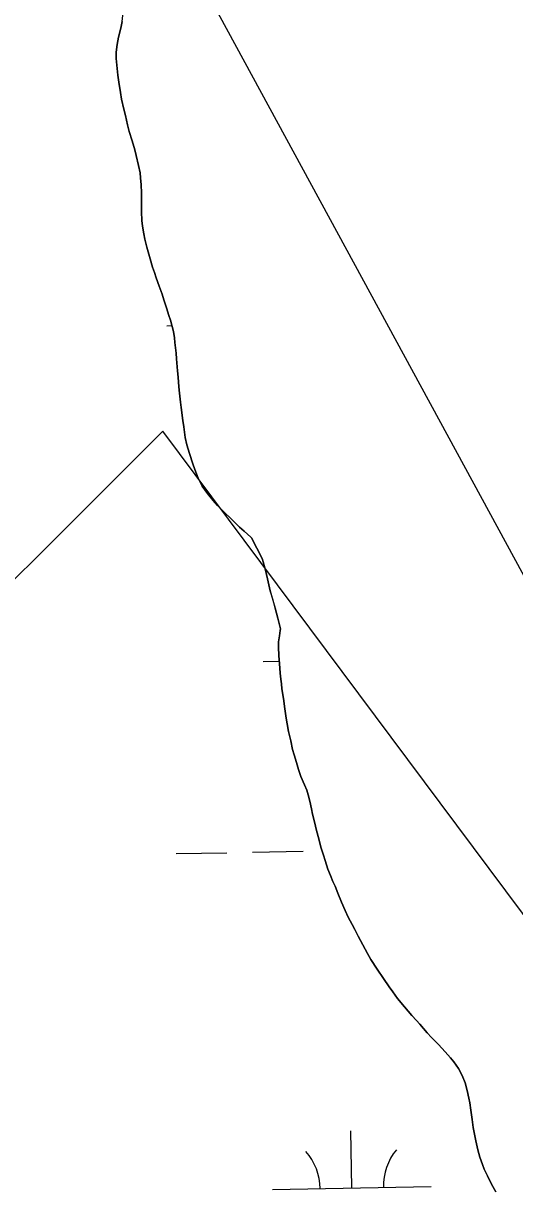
# Model space of a CAD drawing. Extents: x 3914892 to 3953151, y 242587 to 268572.
# Drawn here: x 3943150 to 3943460, y 254669 to 255404 of the extents above; entities that cross this region are included whole.
import ezdxf

# ---------------------------------------------------------------- set-up
doc = ezdxf.new("R2010")
doc.units = 0
for name, color, linetype in [('V-TOPO-SHOR', 7, 'Continuous'), ('V-UTIL-LINE', 7, 'Continuous'), ('V-WETL-SWMP', 7, 'Continuous')]:
    doc.layers.add(name, color=color, linetype=linetype)

msp = doc.modelspace()

# ---------------------------------------------------------------- linework, layer by layer
at = {"layer": 'V-TOPO-SHOR'}
for points in [[(3943209.54, 255371.3), (3943208.84, 255377.67), (3943208.51, 255381.95), (3943208.56, 255385.97), (3943209.02, 255390.77), (3943209.99, 255395.29), (3943211.36, 255400.98), (3943212.19, 255405.12), (3943213.2, 255412.63), (3943213.27, 255417.43), (3943212.79, 255420.42), (3943211.93, 255424.58), (3943210.19, 255430.05), (3943208.81, 255433.31)], [(3943293.83, 255079.88), (3943293.33, 255080.3), (3943289.11, 255084.12), (3943286.29, 255086.62), (3943281.29, 255091.48), (3943276.17, 255096.48), (3943272.33, 255100.29), (3943269.65, 255103.31), (3943265.95, 255107.9), (3943262.77, 255112.48), (3943260.24, 255117.45), (3943258.1, 255122.92), (3943256.73, 255126.44), (3943254.61, 255132.96), (3943252.99, 255138.43), (3943252.02, 255143.11), (3943251.07, 255149.74), (3943250.48, 255153.89), (3943249.42, 255161.95), (3943249.07, 255165.33), (3943248.37, 255171.04), (3943248.04, 255175.07), (3943247.6, 255181.17), (3943247.13, 255185.2), (3943246.58, 255192.6), (3943246.37, 255196.23), (3943245.55, 255202.86), (3943245.2, 255205.85), (3943244.61, 255209.87), (3943242.76, 255217.03), (3943241.76, 255220.03), (3943240.14, 255224.85), (3943238.52, 255229.93), (3943237.4, 255233.32), (3943235.52, 255238.4), (3943233.77, 255243.61), (3943232.65, 255247), (3943231.4, 255250.52), (3943229.92, 255255.73), (3943227.81, 255263.02), (3943226.58, 255268.09), (3943225.84, 255271.35), (3943225, 255276.29), (3943224.66, 255279.92), (3943224.34, 255285.37), (3943224.39, 255288.74), (3943224.46, 255293.93), (3943224.5, 255297.17), (3943224.31, 255302.24), (3943223.72, 255306.65), (3943223.5, 255309.77), (3943222.53, 255314.45), (3943221.05, 255320.7), (3943220.2, 255324.34), (3943218.58, 255329.94), (3943216.72, 255335.93), (3943215.6, 255340.09), (3943214.26, 255345.95), (3943213.27, 255349.98), (3943211.93, 255356.23), (3943211.21, 255360.39), (3943210.13, 255366.89), (3943209.54, 255371.3)], [(3943311.99, 255022.52), (3943310.4, 255029.28), (3943308.66, 255035.53), (3943307.31, 255040.61), (3943305.57, 255046.47), (3943304.21, 255052.2), (3943302.88, 255058.7), (3943301.14, 255064.69), (3943300.39, 255066.9), (3943293.83, 255079.88)], [(3943328.7, 254920.94), (3943327.18, 254924.2), (3943324.92, 254929.42), (3943323.29, 254933.98), (3943322.05, 254938.28), (3943320.56, 254943.1), (3943319.7, 254946.48), (3943318.47, 254952.08), (3943316.99, 254957.8), (3943316.28, 254962.61), (3943315.68, 254966.25), (3943314.72, 254972.1), (3943313.9, 254978.73), (3943312.94, 254984.71), (3943312.6, 254987.82), (3943312.25, 254990.81), (3943311.91, 254994.71), (3943311.34, 255000.68), (3943310.89, 255005.62), (3943310.83, 255011.19), (3943310.87, 255014.3), (3943311.31, 255018.06), (3943311.88, 255021.55), (3943311.99, 255022.52)], [(3943447.76, 254667.73), (3943444.97, 254672.69), (3943442.45, 254677.91), (3943440.43, 254682.09), (3943439.3, 254685.09), (3943437.67, 254689.65), (3943436.31, 254694.34), (3943435.09, 254699.93), (3943433.99, 254705.14), (3943433.51, 254708.26), (3943432.8, 254713.45), (3943431.98, 254719.3), (3943431.26, 254723.85), (3943430.78, 254726.84), (3943429.68, 254731.65), (3943428.31, 254736.47), (3943426.56, 254741.03), (3943424.28, 254745.47), (3943421.35, 254749.66), (3943419.19, 254752.29), (3943415.73, 254755.96), (3943411.51, 254760.56), (3943407.29, 254765.03), (3943404.48, 254767.92), (3943399.75, 254773.43), (3943397.71, 254775.66), (3943394.9, 254778.94), (3943390.17, 254784.32), (3943385.83, 254789.7), (3943382.77, 254793.89), (3943380.61, 254797.03), (3943376.92, 254802.14), (3943372.97, 254808.03), (3943369.04, 254814.18), (3943366.88, 254817.96), (3943363.84, 254823.45), (3943361.06, 254828.81), (3943358.78, 254833.12), (3943357.27, 254836.25), (3943354.73, 254840.83), (3943352.71, 254845), (3943350.45, 254850.35), (3943348.19, 254855.96), (3943346.44, 254860.39), (3943345.04, 254863.26), (3943343.54, 254867.17), (3943341.91, 254871.22), (3943340.17, 254876.56), (3943339.17, 254879.94), (3943337.55, 254885.02), (3943336.2, 254890.23), (3943334.71, 254895.44), (3943333.36, 254901.03), (3943332.25, 254905.72), (3943331.52, 254909.1), (3943330.42, 254913.91), (3943329.43, 254917.95), (3943328.7, 254920.94)]]:
    msp.add_lwpolyline(points, dxfattribs=at)
at = {"layer": 'V-UTIL-LINE'}
for points in [[(3937257.7, 266529.84), (3940896.28, 261258.97), (3942305.48, 257189.56), (3945242.89, 251786.95), (3947661.39, 248530.42)], [(3948169.11, 248539.5), (3943237.97, 255147.12), (3942718.96, 254629.2), (3942249.25, 255285.98), (3942181.88, 255241.06)]]:
    msp.add_lwpolyline(points, dxfattribs=at)
at = {"layer": 'V-WETL-SWMP'}
for p, q in [((3943211.36, 255400.98), (3943209.99, 255395.29)), ((3943212.19, 255405.12), (3943211.36, 255400.98)), ((3943209.99, 255395.29), (3943209.02, 255390.77)), ((3943208.56, 255385.97), (3943208.51, 255381.95)), ((3943209.02, 255390.77), (3943208.56, 255385.97)), ((3943208.51, 255381.95), (3943208.84, 255377.67)), ((3943208.84, 255377.67), (3943209.54, 255371.3)), ((3943209.54, 255371.3), (3943210.13, 255366.89)), ((3943210.13, 255366.89), (3943211.21, 255360.39)), ((3943211.21, 255360.39), (3943211.93, 255356.23)), ((3943211.93, 255356.23), (3943213.27, 255349.98)), ((3943213.27, 255349.98), (3943214.26, 255345.95)), ((3943214.26, 255345.95), (3943215.6, 255340.09)), ((3943215.6, 255340.09), (3943216.72, 255335.93)), ((3943216.72, 255335.93), (3943218.58, 255329.94)), ((3943218.58, 255329.94), (3943220.19, 255324.34)), ((3943220.19, 255324.34), (3943221.05, 255320.7)), ((3943221.05, 255320.7), (3943222.53, 255314.45)), ((3943222.53, 255314.45), (3943223.5, 255309.77)), ((3943223.5, 255309.77), (3943223.72, 255306.65)), ((3943223.72, 255306.65), (3943224.31, 255302.23)), ((3943224.31, 255302.23), (3943224.5, 255297.17)), ((3943224.46, 255293.93), (3943224.39, 255288.74)), ((3943224.5, 255297.17), (3943224.46, 255293.93)), ((3943224.39, 255288.74), (3943224.34, 255285.37)), ((3943224.34, 255285.37), (3943224.66, 255279.92)), ((3943224.66, 255279.92), (3943225, 255276.28)), ((3943225, 255276.28), (3943225.84, 255271.34)), ((3943225.84, 255271.34), (3943226.58, 255268.09)), ((3943226.58, 255268.09), (3943227.81, 255263.02)), ((3943227.81, 255263.02), (3943229.92, 255255.73)), ((3943229.92, 255255.73), (3943231.4, 255250.52)), ((3943231.4, 255250.52), (3943232.65, 255247)), ((3943232.65, 255247), (3943233.77, 255243.61)), ((3943233.77, 255243.61), (3943235.52, 255238.4)), ((3943235.52, 255238.4), (3943237.4, 255233.32)), ((3943237.4, 255233.32), (3943238.52, 255229.93)), ((3943238.52, 255229.93), (3943240.14, 255224.85)), ((3943240.14, 255224.85), (3943241.76, 255220.03)), ((3943241.76, 255220.03), (3943242.76, 255217.03)), ((3943242.76, 255217.03), (3943244.61, 255209.87)), ((3943240.38, 255213.56), (3943243.64, 255213.62)), ((3943244.61, 255209.87), (3943245.2, 255205.85)), ((3943245.2, 255205.85), (3943245.55, 255202.86)), ((3943245.55, 255202.86), (3943246.37, 255196.23)), ((3943246.37, 255196.23), (3943246.58, 255192.6)), ((3943246.58, 255192.6), (3943247.13, 255185.2)), ((3943247.13, 255185.2), (3943247.6, 255181.17)), ((3943247.6, 255181.17), (3943248.04, 255175.07)), ((3943248.04, 255175.07), (3943248.37, 255171.04)), ((3943248.37, 255171.04), (3943249.07, 255165.33)), ((3943249.07, 255165.33), (3943249.42, 255161.95)), ((3943249.42, 255161.95), (3943250.48, 255153.89)), ((3943250.48, 255153.89), (3943251.07, 255149.74)), ((3943251.07, 255149.74), (3943252.02, 255143.11)), ((3943252.02, 255143.11), (3943252.99, 255138.43)), ((3943252.99, 255138.43), (3943254.61, 255132.96)), ((3943254.61, 255132.96), (3943256.73, 255126.44)), ((3943256.73, 255126.44), (3943258.1, 255122.92)), ((3943258.1, 255122.92), (3943260.24, 255117.45)), ((3943260.24, 255117.45), (3943262.77, 255112.48)), ((3943262.77, 255112.48), (3943265.95, 255107.9)), ((3943265.95, 255107.9), (3943269.65, 255103.31)), ((3943269.65, 255103.31), (3943272.33, 255100.29)), ((3943272.33, 255100.29), (3943276.17, 255096.48)), ((3943276.17, 255096.48), (3943281.29, 255091.48)), ((3943281.29, 255091.48), (3943286.29, 255086.62)), ((3943286.29, 255086.62), (3943289.11, 255084.12)), ((3943289.11, 255084.12), (3943293.33, 255080.3)), ((3943293.33, 255080.3), (3943293.83, 255079.88)), ((3943293.83, 255079.88), (3943300.39, 255066.9)), ((3943300.39, 255066.9), (3943301.14, 255064.69)), ((3943301.14, 255064.69), (3943302.88, 255058.7)), ((3943302.88, 255058.7), (3943304.21, 255052.19)), ((3943304.21, 255052.19), (3943305.57, 255046.47)), ((3943305.57, 255046.47), (3943307.3, 255040.61)), ((3943307.3, 255040.61), (3943308.66, 255035.53)), ((3943308.66, 255035.53), (3943310.4, 255029.28)), ((3943310.4, 255029.28), (3943311.99, 255022.52)), ((3943311.88, 255021.56), (3943311.31, 255018.06)), ((3943311.99, 255022.52), (3943311.88, 255021.56)), ((3943310.87, 255014.31), (3943310.83, 255011.19)), ((3943310.83, 255011.19), (3943310.89, 255005.61)), ((3943311.31, 255018.06), (3943310.87, 255014.31)), ((3943310.89, 255005.61), (3943311.34, 255000.68)), ((3943301.01, 255002), (3943311.2, 255002.19)), ((3943311.34, 255000.68), (3943311.91, 254994.71)), ((3943311.91, 254994.71), (3943312.25, 254990.81)), ((3943312.25, 254990.81), (3943312.6, 254987.82)), ((3943312.6, 254987.82), (3943312.94, 254984.71)), ((3943312.94, 254984.71), (3943313.9, 254978.73)), ((3943313.9, 254978.73), (3943314.72, 254972.1)), ((3943314.72, 254972.1), (3943315.68, 254966.25)), ((3943315.68, 254966.25), (3943316.28, 254962.61)), ((3943316.28, 254962.61), (3943316.99, 254957.8)), ((3943316.99, 254957.8), (3943318.47, 254952.08)), ((3943318.47, 254952.08), (3943319.7, 254946.48)), ((3943319.7, 254946.48), (3943320.56, 254943.1)), ((3943320.56, 254943.1), (3943322.05, 254938.28)), ((3943322.05, 254938.28), (3943323.29, 254933.98)), ((3943323.29, 254933.98), (3943324.92, 254929.42)), ((3943324.92, 254929.42), (3943327.18, 254924.2)), ((3943327.18, 254924.2), (3943328.7, 254920.94)), ((3943328.7, 254920.94), (3943329.43, 254917.95)), ((3943329.43, 254917.95), (3943330.42, 254913.91)), ((3943330.42, 254913.91), (3943331.52, 254909.1)), ((3943331.52, 254909.1), (3943332.25, 254905.72)), ((3943332.25, 254905.72), (3943333.36, 254901.03)), ((3943333.36, 254901.03), (3943334.71, 254895.44)), ((3943334.71, 254895.44), (3943336.2, 254890.23)), ((3943336.2, 254890.23), (3943337.55, 254885.02)), ((3943246.33, 254880.94), (3943278.32, 254881.51)), ((3943294.32, 254881.79), (3943326.32, 254882.37)), ((3943337.55, 254885.02), (3943339.17, 254879.94)), ((3943339.17, 254879.94), (3943340.17, 254876.56)), ((3943340.17, 254876.56), (3943341.91, 254871.22)), ((3943341.91, 254871.22), (3943343.54, 254867.17)), ((3943343.54, 254867.17), (3943345.05, 254863.26)), ((3943345.05, 254863.26), (3943346.44, 254860.39)), ((3943346.44, 254860.39), (3943348.19, 254855.96)), ((3943348.19, 254855.96), (3943350.45, 254850.35)), ((3943350.45, 254850.35), (3943352.71, 254845)), ((3943352.71, 254845), (3943354.73, 254840.83)), ((3943354.73, 254840.83), (3943357.27, 254836.25)), ((3943357.27, 254836.25), (3943358.78, 254833.12)), ((3943358.78, 254833.12), (3943361.06, 254828.81)), ((3943361.06, 254828.81), (3943363.84, 254823.45)), ((3943363.84, 254823.45), (3943366.88, 254817.96)), ((3943366.88, 254817.96), (3943369.04, 254814.18)), ((3943369.04, 254814.18), (3943372.97, 254808.03)), ((3943372.97, 254808.03), (3943376.92, 254802.14)), ((3943376.92, 254802.14), (3943380.61, 254797.03)), ((3943380.61, 254797.03), (3943382.77, 254793.89)), ((3943382.77, 254793.89), (3943385.83, 254789.7)), ((3943385.83, 254789.7), (3943390.17, 254784.32)), ((3943390.17, 254784.32), (3943394.9, 254778.94)), ((3943394.9, 254778.94), (3943397.71, 254775.66)), ((3943397.71, 254775.66), (3943399.75, 254773.43)), ((3943399.75, 254773.43), (3943404.48, 254767.92)), ((3943404.48, 254767.92), (3943407.29, 254765.03)), ((3943407.29, 254765.03), (3943411.51, 254760.56)), ((3943411.51, 254760.56), (3943415.73, 254755.96)), ((3943415.73, 254755.96), (3943419.18, 254752.29)), ((3943419.18, 254752.29), (3943421.35, 254749.66)), ((3943421.35, 254749.66), (3943424.28, 254745.47)), ((3943424.28, 254745.47), (3943426.56, 254741.03)), ((3943426.56, 254741.03), (3943428.31, 254736.47)), ((3943428.31, 254736.47), (3943429.67, 254731.65)), ((3943429.67, 254731.65), (3943430.78, 254726.84)), ((3943430.78, 254726.84), (3943431.26, 254723.85)), ((3943431.26, 254723.85), (3943431.97, 254719.3)), ((3943431.97, 254719.3), (3943432.8, 254713.45)), ((3943432.8, 254713.45), (3943433.51, 254708.26)), ((3943356.96, 254670.28), (3943356.31, 254706.27)), ((3943433.51, 254708.26), (3943433.99, 254705.14)), ((3943433.99, 254705.14), (3943435.09, 254699.93)), ((3943435.09, 254699.93), (3943436.31, 254694.34)), ((3943436.31, 254694.34), (3943437.67, 254689.65)), ((3943437.67, 254689.65), (3943439.3, 254685.09)), ((3943439.3, 254685.09), (3943440.43, 254682.09)), ((3943440.43, 254682.09), (3943442.45, 254677.92)), ((3943442.45, 254677.92), (3943444.97, 254672.69)), ((3943444.97, 254672.69), (3943447.76, 254667.73)), ((3943306.97, 254669.38), (3943406.95, 254671.17))]:
    msp.add_line(p, q, dxfattribs=at)
for centre, start, end in [((3943301.72, 254669.76), 0.25318, 41.79684), ((3943412.18, 254671.74), 140.25318, 181.79684)]:
    msp.add_arc(centre, 35.25, start, end, dxfattribs=at)

doc.saveas('drawing.dxf')
